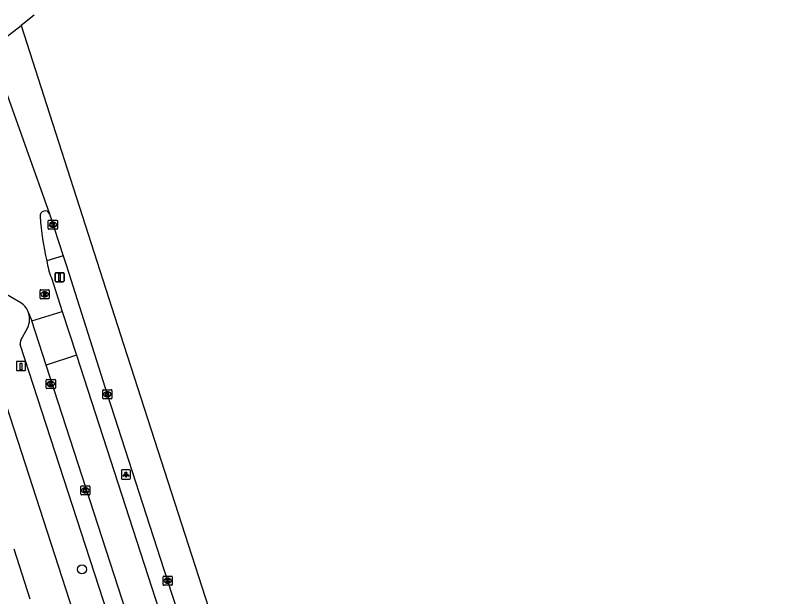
# Model space of a CAD drawing. Extents: x 158087 to 159494, y 382905 to 383981.
# Drawn here: x 159376.2 to 159459.9, y 383313.2 to 383377.1 of the extents above; entities that cross this region are included whole.
import ezdxf

# ---------------------------------------------------------------- set-up
doc = ezdxf.new("R2010")
doc.units = 0
for name, color, linetype in [('IMGEO_Boom', 7, 'Continuous'), ('IMGEO_Kolk', 7, 'Continuous'), ('IMGEO_Laadpaal', 7, 'Continuous'), ('IMGEO_Lichtpunt', 7, 'Continuous'), ('IMGEO_Pand', 7, 'Continuous'), ('IMGEO_Rijbaan_lokaal_gesloten', 7, 'Continuous'), ('IMGEO_Rijbaan_regionaal_gesloten', 7, 'Continuous'), ('IMGEO_Rioolput', 7, 'Continuous'), ('IMGEO_Verkeersbordpaal', 7, 'Continuous'), ('IMGEO_Verkeerseiland_gesloten', 7, 'Continuous'), ('IMGEO_Voetpad_open', 7, 'Continuous')]:
    doc.layers.add(name, color=color, linetype=linetype)

msp = doc.modelspace()

# ---------------------------------------------------------------- linework, layer by layer
at = {"layer": 'IMGEO_Boom'}
msp.add_circle((159383.52, 383316.247), 0.489, dxfattribs=at)
at = {"layer": 'IMGEO_Kolk'}
for p, q in [((159379.827, 383353.689), (159379.827, 383354.541)), ((159379.902, 383354.615), (159380.754, 383354.615)), ((159380.315, 383354.395), (159380.34, 383354.395)), ((159380.828, 383354.541), (159380.828, 383353.689)), ((159380.754, 383353.615), (159379.902, 383353.615)), ((159380.338, 383353.835), (159380.313, 383353.835)), ((159379.602, 383336.189), (159379.602, 383337.041)), ((159379.677, 383337.115), (159380.529, 383337.115)), ((159380.09, 383336.895), (159380.115, 383336.895)), ((159380.603, 383337.041), (159380.603, 383336.189)), ((159380.529, 383336.115), (159379.677, 383336.115)), ((159380.113, 383336.335), (159380.088, 383336.335)), ((159385.808, 383335.063), (159385.808, 383335.915)), ((159385.883, 383335.989), (159386.735, 383335.989)), ((159386.809, 383335.915), (159386.809, 383335.063)), ((159386.735, 383334.989), (159385.883, 383334.989)), ((159386.319, 383335.209), (159386.294, 383335.209)), ((159386.296, 383335.769), (159386.321, 383335.769)), ((159383.394, 383324.493), (159383.394, 383325.345)), ((159383.469, 383325.419), (159384.321, 383325.419)), ((159383.882, 383325.199), (159383.907, 383325.199)), ((159384.395, 383325.345), (159384.395, 383324.493)), ((159384.321, 383324.419), (159383.469, 383324.419)), ((159383.905, 383324.639), (159383.88, 383324.639)), ((159392.431, 383314.573), (159392.431, 383315.425)), ((159392.506, 383315.499), (159393.358, 383315.499)), ((159392.919, 383315.279), (159392.944, 383315.279)), ((159393.432, 383315.425), (159393.432, 383314.573)), ((159393.358, 383314.499), (159392.506, 383314.499)), ((159392.942, 383314.719), (159392.917, 383314.719))]:
    msp.add_line(p, q, dxfattribs=at)
for points in [[(159379.827, 383353.689), (159379.827, 383354.541)], [(159379.902, 383354.615), (159380.754, 383354.615)], [(159380.148, 383354.315), (159380.271, 383354.315), (159380.271, 383354.164), (159380.401, 383354.315), (159380.565, 383354.315), (159380.419, 383354.164), (159380.572, 383353.915), (159380.42, 383353.915), (159380.335, 383354.079), (159380.271, 383354.012), (159380.271, 383353.915), (159380.148, 383353.915), (159380.148, 383354.315)], [(159380.828, 383354.541), (159380.828, 383353.689)], [(159380.754, 383353.615), (159379.902, 383353.615)], [(159379.602, 383336.189), (159379.602, 383337.041)], [(159379.677, 383337.115), (159380.529, 383337.115)], [(159379.923, 383336.815), (159380.046, 383336.815), (159380.046, 383336.664), (159380.176, 383336.815), (159380.34, 383336.815), (159380.194, 383336.664), (159380.347, 383336.415), (159380.195, 383336.415), (159380.11, 383336.579), (159380.046, 383336.512), (159380.046, 383336.415), (159379.923, 383336.415), (159379.923, 383336.815)], [(159380.603, 383337.041), (159380.603, 383336.189)], [(159380.529, 383336.115), (159379.677, 383336.115)], [(159385.808, 383335.063), (159385.808, 383335.915)], [(159385.883, 383335.989), (159386.735, 383335.989)], [(159386.809, 383335.915), (159386.809, 383335.063)], [(159386.735, 383334.989), (159385.883, 383334.989)], [(159386.129, 383335.689), (159386.252, 383335.689), (159386.252, 383335.538), (159386.382, 383335.689), (159386.546, 383335.689), (159386.4, 383335.538), (159386.553, 383335.289), (159386.401, 383335.289), (159386.316, 383335.453), (159386.252, 383335.386), (159386.252, 383335.289), (159386.129, 383335.289), (159386.129, 383335.689)], [(159383.394, 383324.493), (159383.394, 383325.345)], [(159383.469, 383325.419), (159384.321, 383325.419)], [(159383.715, 383325.119), (159383.838, 383325.119), (159383.838, 383324.968), (159383.968, 383325.119), (159384.132, 383325.119), (159383.986, 383324.968), (159384.139, 383324.719), (159383.987, 383324.719), (159383.902, 383324.883), (159383.838, 383324.816), (159383.838, 383324.719), (159383.715, 383324.719), (159383.715, 383325.119)], [(159384.395, 383325.345), (159384.395, 383324.493)], [(159384.321, 383324.419), (159383.469, 383324.419)], [(159392.431, 383314.573), (159392.431, 383315.425)], [(159392.506, 383315.499), (159393.358, 383315.499)], [(159392.752, 383315.199), (159392.875, 383315.199), (159392.875, 383315.048), (159393.005, 383315.199), (159393.169, 383315.199), (159393.023, 383315.048), (159393.176, 383314.799), (159393.024, 383314.799), (159392.939, 383314.963), (159392.875, 383314.896), (159392.875, 383314.799), (159392.752, 383314.799), (159392.752, 383315.199)], [(159393.432, 383315.425), (159393.432, 383314.573)], [(159393.358, 383314.499), (159392.506, 383314.499)]]:
    msp.add_lwpolyline(points, dxfattribs=at)
for centre, start, end in [((159379.904, 383354.539), 91.55205, 178.44795), ((159379.904, 383354.539), 91.55205, 178.44795), ((159380.752, 383354.539), 1.55205, 88.44795), ((159380.752, 383354.539), 1.55205, 88.44795), ((159379.904, 383353.691), 181.55205, 268.44795), ((159379.904, 383353.691), 181.55205, 268.44795), ((159380.752, 383353.691), 271.55205, 358.44795), ((159380.752, 383353.691), 271.55205, 358.44795), ((159379.679, 383337.039), 91.55205, 178.44795), ((159379.679, 383337.039), 91.55205, 178.44795), ((159380.527, 383337.039), 1.55205, 88.44795), ((159380.527, 383337.039), 1.55205, 88.44795), ((159379.679, 383336.191), 181.55205, 268.44795), ((159379.679, 383336.191), 181.55205, 268.44795), ((159380.527, 383336.191), 271.55205, 358.44795), ((159380.527, 383336.191), 271.55205, 358.44795), ((159385.885, 383335.913), 91.55205, 178.44795), ((159385.885, 383335.913), 91.55205, 178.44795), ((159386.733, 383335.913), 1.55205, 88.44795), ((159386.733, 383335.913), 1.55205, 88.44795), ((159385.885, 383335.065), 181.55205, 268.44795), ((159385.885, 383335.065), 181.55205, 268.44795), ((159386.733, 383335.065), 271.55205, 358.44795), ((159386.733, 383335.065), 271.55205, 358.44795), ((159383.471, 383325.343), 91.55205, 178.44795), ((159383.471, 383325.343), 91.55205, 178.44795), ((159384.319, 383325.343), 1.55205, 88.44795), ((159384.319, 383325.343), 1.55205, 88.44795), ((159383.471, 383324.495), 181.55205, 268.44795), ((159383.471, 383324.495), 181.55205, 268.44795), ((159384.319, 383324.495), 271.55205, 358.44795), ((159384.319, 383324.495), 271.55205, 358.44795), ((159392.508, 383315.423), 91.55205, 178.44795), ((159392.508, 383315.423), 91.55205, 178.44795), ((159393.356, 383315.423), 1.55205, 88.44795), ((159393.356, 383315.423), 1.55205, 88.44795), ((159392.508, 383314.575), 181.55205, 268.44795), ((159392.508, 383314.575), 181.55205, 268.44795), ((159393.356, 383314.575), 271.55205, 358.44795), ((159393.356, 383314.575), 271.55205, 358.44795)]:
    msp.add_arc(centre, 0.0765, start, end, dxfattribs=at)
for centre, major_axis, ratio, start_param, end_param in [((159380.314, 383354.115), (-0.387, 0.002), 0.722429, 4.712389, 7.853982), ((159380.339, 383354.115), (-0.39, 0.002), 0.717154, 1.570796, 4.712389), ((159380.089, 383336.615), (-0.387, 0.002), 0.722429, 4.712389, 7.853982), ((159380.114, 383336.615), (-0.39, 0.002), 0.717154, 1.570796, 4.712389), ((159386.295, 383335.489), (-0.387, 0.002), 0.722429, 4.712389, 7.853982), ((159386.32, 383335.489), (-0.39, 0.002), 0.717154, 1.570796, 4.712389), ((159383.881, 383324.919), (-0.387, 0.002), 0.722429, 4.712389, 7.853982), ((159383.906, 383324.919), (-0.39, 0.002), 0.717154, 1.570796, 4.712389), ((159392.918, 383314.999), (-0.387, 0.002), 0.722429, 4.712389, 7.853982), ((159392.943, 383314.999), (-0.39, 0.002), 0.717154, 1.570796, 4.712389)]:
    msp.add_ellipse(centre, major_axis=major_axis, ratio=ratio, start_param=start_param, end_param=end_param, dxfattribs=at)
at = {"layer": 'IMGEO_Laadpaal'}
for p, q in [((159376.33, 383339.012), (159376.33, 383338.171)), ((159376.33, 383339.012), (159376.33, 383338.171)), ((159377.246, 383339.096), (159376.405, 383339.096)), ((159377.246, 383339.096), (159376.405, 383339.096)), ((159377.33, 383338.18), (159377.33, 383339.021)), ((159377.33, 383338.18), (159377.33, 383339.021)), ((159376.414, 383338.096), (159377.255, 383338.096)), ((159376.414, 383338.096), (159377.255, 383338.096))]:
    msp.add_line(p, q, dxfattribs=at)
msp.add_lwpolyline([(159376.745, 383338.909), (159376.905, 383338.909), (159376.905, 383338.176), (159376.745, 383338.176), (159376.745, 383338.909)], dxfattribs=at)
for centre, start, end in [((159376.408, 383339.018), 92.4484, 184.28452), ((159376.408, 383339.018), 92.4484, 184.28452), ((159377.252, 383339.018), 2.4484, 94.28452), ((159377.252, 383339.018), 2.4484, 94.28452), ((159376.408, 383338.174), 182.4484, 274.28452), ((159376.408, 383338.174), 182.4484, 274.28452), ((159377.252, 383338.174), 272.4484, 4.28452), ((159377.252, 383338.174), 272.4484, 4.28452)]:
    msp.add_arc(centre, 0.0779, start, end, dxfattribs=at)
at = {"layer": 'IMGEO_Lichtpunt'}
for p, q in [((159387.846, 383327.073), (159387.846, 383326.266)), ((159387.846, 383327.073), (159387.846, 383326.266)), ((159388.748, 383327.168), (159387.94, 383327.168)), ((159388.748, 383327.168), (159387.94, 383327.168)), ((159388.842, 383326.266), (159388.842, 383327.073)), ((159388.842, 383326.266), (159388.842, 383327.073)), ((159387.94, 383326.172), (159388.748, 383326.172)), ((159387.94, 383326.172), (159388.748, 383326.172))]:
    msp.add_line(p, q, dxfattribs=at)
for points in [[(159388.22, 383326.737), (159388.259, 383326.709), (159388.071, 383326.447), (159388.033, 383326.474), (159388.22, 383326.737)], [(159388.322, 383326.689), (159388.369, 383326.689), (159388.369, 383326.367), (159388.322, 383326.367), (159388.322, 383326.689)], [(159388.432, 383326.709), (159388.47, 383326.736), (159388.657, 383326.474), (159388.618, 383326.446), (159388.432, 383326.709)]]:
    msp.add_lwpolyline(points, dxfattribs=at)
msp.add_circle((159388.345, 383326.871), 0.0994, dxfattribs=at)
for centre, start, end in [((159387.94, 383327.073), 90, 180), ((159387.94, 383327.073), 90, 180), ((159388.748, 383327.073), 0, 90), ((159388.748, 383327.073), 0, 90), ((159387.94, 383326.266), 180, 270), ((159387.94, 383326.266), 180, 270), ((159388.748, 383326.266), 270, 0), ((159388.748, 383326.266), 270, 360)]:
    msp.add_arc(centre, 0.0946, start, end, dxfattribs=at)
at = {"layer": 'IMGEO_Pand'}
msp.add_lwpolyline([(159377.832, 383312.983), (159376.061, 383318.454)], dxfattribs=at)
at = {"layer": 'IMGEO_Rijbaan_lokaal_gesloten'}
for points in [[(159376.811, 383345.545), (159374.496, 383346.836), (159374.164, 383347.209), (159370.037, 383359.993)], [(159380.165, 383348.264), (159381.358, 383344.59)], [(159377.685, 383344.378), (159378.015, 383343.551)], [(159378.015, 383343.551), (159381.358, 383344.59)], [(159381.358, 383344.59), (159382.92, 383339.765)], [(159379.602, 383338.672), (159378.015, 383343.551)], [(159382.92, 383339.765), (159379.602, 383338.672)], [(159382.92, 383339.765), (159403.975, 383274.712)], [(159400.674, 383273.645), (159379.602, 383338.672)]]:
    msp.add_lwpolyline(points, dxfattribs=at)
for centre, radius, start, end in [((159379.469, 383355.116), 0.53, 21.49698, 191.70422), ((159403.427, 383356.134), 24.503, 182.6334, 194.13504), ((159388.508, 383351.48), 8.941, 188.55662, 201.08298), ((159375.65, 383343.764), 2.126, 16.77611, 56.88509)]:
    msp.add_arc(centre, radius, start, end, dxfattribs=at)
at = {"layer": 'IMGEO_Rijbaan_regionaal_gesloten'}
for points in [[(159378.284, 383377.139), (159376.832, 383376.023)], [(159373.608, 383373.546), (159376.832, 383376.023)], [(159376.832, 383376.023), (159379.338, 383368.234), (159387.737, 383342.028), (159398.934, 383307.419), (159408.982, 383276.561), (159416.981, 383251.605), (159423.176, 383232.84), (159427.729, 383219.048), (159433.529, 383200.993), (159434.964, 383196.53), (159439.928, 383181.088), (159441.197, 383177.182), (159447.226, 383158.633)], [(159374.908, 383369.539), (159379.963, 383355.31)], [(159379.963, 383355.31), (159381.442, 383350.685)], [(159381.442, 383350.685), (159381.816, 383349.595), (159386.306, 383335.49), (159392.929, 383314.999), (159404.699, 383278.784), (159410.429, 383261.147), (159414.039, 383250), (159416.152, 383243.476), (159419.898, 383231.888), (159428.476, 383205.358), (159435.444, 383183.894), (159440.525, 383168.19), (159445.308, 383153.393), (159451.336, 383134.79), (159457.015, 383117.143), (159459.21, 383110.234), (159459.934, 383107.768)]]:
    msp.add_lwpolyline(points, dxfattribs=at)
at = {"layer": 'IMGEO_Rioolput'}
for p, q in [((159378.92, 383346.047), (159378.92, 383346.899)), ((159378.995, 383346.973), (159379.847, 383346.973)), ((159379.408, 383346.753), (159379.433, 383346.753)), ((159379.921, 383346.899), (159379.921, 383346.047)), ((159379.847, 383345.973), (159378.995, 383345.973)), ((159379.431, 383346.193), (159379.406, 383346.193))]:
    msp.add_line(p, q, dxfattribs=at)
for points in [[(159378.92, 383346.047), (159378.92, 383346.899)], [(159378.995, 383346.973), (159379.847, 383346.973)], [(159379.921, 383346.899), (159379.921, 383346.047)], [(159379.847, 383345.973), (159378.995, 383345.973)], [(159379.509, 383346.671), (159379.257, 383346.673), (159379.257, 383346.273)], [(159379.257, 383346.273), (159379.381, 383346.273), (159379.381, 383346.435), (159379.392, 383346.435)], [(159379.435, 383346.592), (159379.381, 383346.592), (159379.381, 383346.511)], [(159379.381, 383346.511), (159379.433, 383346.511)], [(159379.439, 383346.406), (159379.51, 383346.273), (159379.65, 383346.273), (159379.585, 383346.399)]]:
    msp.add_lwpolyline(points, dxfattribs=at)
for centre, radius, start, end in [((159378.997, 383346.897), 0.0765, 91.55205, 178.44795), ((159378.997, 383346.897), 0.0765, 91.55205, 178.44795), ((159379.845, 383346.897), 0.0765, 1.55205, 88.44795), ((159379.845, 383346.897), 0.0765, 1.55205, 88.44795), ((159378.997, 383346.049), 0.0765, 181.55205, 268.44795), ((159378.997, 383346.049), 0.0765, 181.55205, 268.44795), ((159379.391, 383346.382), 0.0533, 26.02933, 88.69889), ((159379.417, 383346.7), 0.19, 274.7715, 282.96867), ((159379.441, 383346.496), 0.0964, 77.00612, 93.18647), ((159379.455, 383346.553), 0.0378, 276.66336, 79.67722), ((159379.508, 383346.561), 0.109, 350.36119, 89.41601), ((159379.506, 383346.561), 0.112, 277.58423, 350.98172), ((159379.49, 383346.346), 0.108, 29.51342, 73.79051), ((159379.845, 383346.049), 0.0765, 271.55205, 358.44795), ((159379.845, 383346.049), 0.0765, 271.55205, 358.44795)]:
    msp.add_arc(centre, radius, start, end, dxfattribs=at)
for centre, major_axis, ratio, start_param, end_param in [((159379.407, 383346.473), (-0.387, 0.002), 0.722429, 4.712389, 7.853982), ((159379.432, 383346.473), (-0.39, 0.002), 0.717154, 1.570796, 4.712389)]:
    msp.add_ellipse(centre, major_axis=major_axis, ratio=ratio, start_param=start_param, end_param=end_param, dxfattribs=at)
at = {"layer": 'IMGEO_Verkeersbordpaal'}
for p, q in [((159380.569, 383347.942), (159380.569, 383348.742)), ((159380.569, 383348.742), (159380.569, 383347.942)), ((159380.669, 383348.842), (159381.459, 383348.842)), ((159381.459, 383348.842), (159380.669, 383348.842)), ((159381.559, 383348.742), (159381.559, 383347.942)), ((159381.559, 383347.942), (159381.559, 383348.742)), ((159381.459, 383347.842), (159380.669, 383347.842)), ((159380.669, 383347.842), (159381.459, 383347.842))]:
    msp.add_line(p, q, dxfattribs=at)
msp.add_lwpolyline([(159380.989, 383348.717), (159381.139, 383348.717), (159381.139, 383347.967), (159380.989, 383347.967), (159380.989, 383348.717)], dxfattribs=at)
for centre, start, end in [((159380.669, 383348.742), 90, 180), ((159380.669, 383348.742), 90, 180), ((159381.459, 383348.742), 0, 90), ((159381.459, 383348.742), 360, 90), ((159380.669, 383347.942), 180, 270), ((159380.669, 383347.942), 180, 270), ((159381.459, 383347.942), 270, 0), ((159381.459, 383347.942), 270, 0)]:
    msp.add_arc(centre, 0.1, start, end, dxfattribs=at)
at = {"layer": 'IMGEO_Verkeerseiland_gesloten'}
msp.add_lwpolyline([(159381.442, 383350.685), (159379.666, 383350.15)], dxfattribs=at)
at = {"layer": 'IMGEO_Voetpad_open'}
for points in [[(159370.695, 383348.093), (159400.081, 383257.316)], [(159376.823, 383341.419), (159377.56, 383342.828)], [(159406.033, 383255.464), (159404.419, 383256.32), (159404.11, 383256.662), (159376.74, 383340.941)]]:
    msp.add_lwpolyline(points, dxfattribs=at)
for centre, radius, start, end in [((159375.646, 383343.762), 2.13, 333.97834, 16.80036), ((159377.258, 383341.097), 0.541, 143.5336, 196.76514)]:
    msp.add_arc(centre, radius, start, end, dxfattribs=at)

doc.saveas('drawing.dxf')
